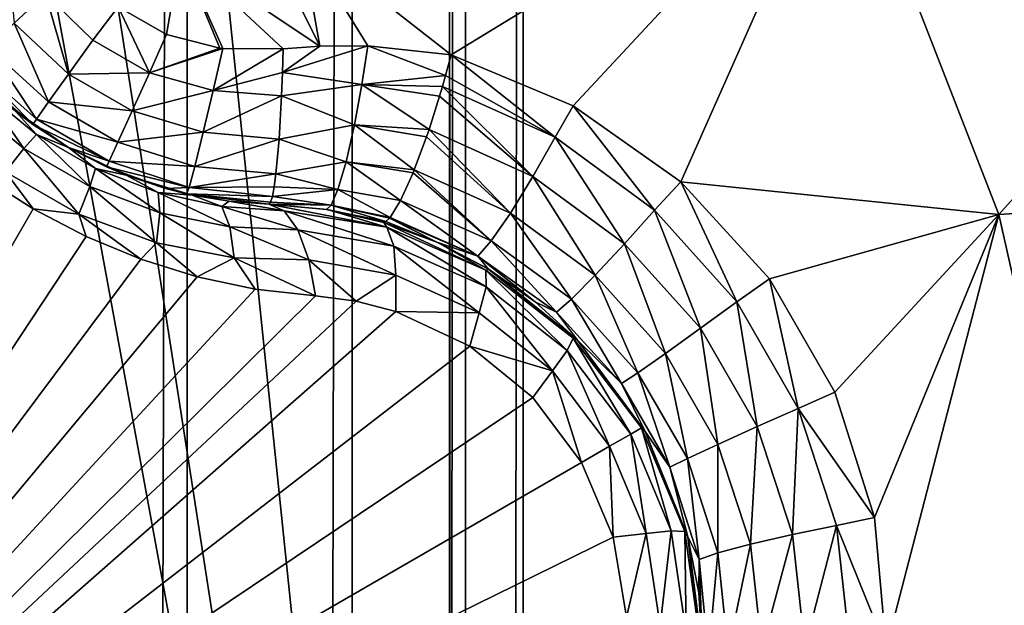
# Model space of a CAD drawing. Header units: metres. Extents: x -206 to 75, y -104 to 104.
# Tile 439 of 656: x -94.16 to -92.42, y 49.79 to 50.83. Entities that reach past the tile are written whole.
import ezdxf

# ---------------------------------------------------------------- set-up
doc = ezdxf.new("R2010")
doc.units = ezdxf.units.M
doc.layers.add('solid_01_1-CONSUMER_THERM_B_125288', color=7, linetype='CONTINUOUS')

msp = doc.modelspace()

# ---------------------------------------------------------------- linework, layer by layer
at = {"layer": 'solid_01_1-CONSUMER_THERM_B_125288'}
for points in [[(-93.358711, -67.339516), (-65.514557, 74.985474), (-65.493088, -75.014526)], [(-93.358711, -67.339516), (-93.257065, -66.795311), (-65.514557, 74.985474)], [(-93.276108, 66.204689), (-65.514557, 74.985474), (-93.257141, -66.241692)], [(-93.257065, -66.795311), (-93.257141, -66.241692), (-65.514557, 74.985474)], [(-93.377754, 65.660484), (-93.276108, 66.204689), (-93.358948, -65.697517)], [(-93.276108, 66.204689), (-93.257141, -66.241692), (-93.358948, -65.697517)], [(-93.577675, 65.144226), (-93.377754, 65.660484), (-93.559013, -65.181313)], [(-93.377754, 65.660484), (-93.358948, -65.697517), (-93.559013, -65.181313)], [(-93.869049, 64.673492), (-93.577675, 65.144226), (-93.850525, -64.710663)], [(-93.577675, 65.144226), (-93.559013, -65.181313), (-93.850525, -64.710663)], [(-94.241959, 64.26432), (-93.869049, 64.673492), (-94.223549, -64.301598)], [(-93.869049, 64.673492), (-93.850525, -64.710663), (-94.223549, -64.301598)], [(-76.404617, 63.580017, 75.400002), (-185.604614, 63.572178, 75.400002), (-92.716316, 42.429672, 75.400002)], [(-76.404617, 63.580017, 75.400002), (-92.716316, 42.429672, 75.400002), (-91.951859, 42.246143, 75.400002)], [(-185.604614, 63.572178, 75.400002), (-93.500069, 42.491352, 75.400002), (-92.716316, 42.429672, 75.400002)], [(-185.604614, 63.572178, 75.400002), (-168.500076, 42.491318, 75.400002), (-93.500069, 42.491352, 75.400002)], [(-93.404472, 61.578796, 69.400002), (-93.403435, 47.078796, 63.5), (-94.904472, 61.57869, 69.400002)], [(-94.904121, 56.728691, 67.426552), (-94.904472, 61.57869, 69.400002), (-93.403435, 47.078796, 63.5)], [(-93.403542, 48.578796, 72.400002), (-93.404472, 61.578796, 72.400002), (-76.404472, 61.580017, 72.400002)], [(-93.403435, 47.078796, 69.900002), (-93.403435, 47.078796, 63.5), (-93.404472, 61.578796, 69.400002)], [(-93.404472, 61.578796, 69.400002), (-93.404472, 61.578796, 72.400002), (-93.403542, 48.578796, 72.400002)], [(-93.403542, 48.578796, 69.900002), (-93.404472, 61.578796, 69.400002), (-93.403542, 48.578796, 72.400002)], [(-93.403435, 47.078796, 69.900002), (-93.404472, 61.578796, 69.400002), (-93.403542, 48.578796, 69.900002)], [(-92.091606, 48.50037, 72.400002), (-93.403542, 48.578796, 72.400002), (-76.404472, 61.580017, 72.400002)], [(-94.904121, 56.728691, 67.426552), (-93.403435, 47.078796, 63.5), (-94.904015, 55.228691, 66.816208)], [(-94.904015, 55.228691, 66.816208), (-93.403435, 47.078796, 63.5), (-94.903435, 47.07869, 63.5)], [(-92.708313, 51.186443, 18.100071), (-92.434036, 50.481518, 18.186367), (-91.708244, 51.288666, 17.674295)], [(-92.434036, 50.481518, 18.186367), (-91.45195, 50.544743, 17.754929), (-91.708244, 51.288666, 17.674295)], [(-93.666809, 50.971794, 18.393749), (-93.400887, 50.763592, 18.393747), (-92.708313, 51.186443, 18.100071)], [(-93.400887, 50.763592, 18.393747), (-93.185265, 50.673489, 18.365673), (-92.708313, 51.186443, 18.100071)], [(-93.185265, 50.673489, 18.365673), (-92.995178, 50.539524, 18.346268), (-92.708313, 51.186443, 18.100071)], [(-92.995178, 50.539524, 18.346268), (-92.434036, 50.481518, 18.186367), (-92.708313, 51.186443, 18.100071)], [(-93.632538, 50.779026, 18.426382), (-93.757813, 51.030304, 18.393747), (-93.878647, 50.942913, 18.426445)], [(-93.632538, 50.779026, 18.426382), (-93.666809, 50.971794, 18.393749), (-93.757813, 51.030304, 18.393747)], [(-94.117088, 50.871387, 18.430731), (-94.185768, 50.971333, 18.42696), (-94.172134, 50.819347, 18.397263)], [(-93.547974, 50.779392, 18.416172), (-93.400887, 50.763592, 18.393747), (-93.666809, 50.971794, 18.393749)], [(-93.547974, 50.779392, 18.416172), (-93.666809, 50.971794, 18.393749), (-93.632538, 50.779026, 18.426382)], [(-93.988663, 50.8484, 18.439514), (-93.903305, 50.799503, 18.439503), (-93.878647, 50.942913, 18.426445)], [(-93.903305, 50.799503, 18.439503), (-93.809036, 50.775051, 18.438219), (-93.878647, 50.942913, 18.426445)], [(-93.697708, 50.774136, 18.432564), (-93.632538, 50.779026, 18.426382), (-93.878647, 50.942913, 18.426445)], [(-93.804131, 50.774441, 18.438089), (-93.697708, 50.774136, 18.432564), (-93.878647, 50.942913, 18.426445)], [(-93.809036, 50.775051, 18.438219), (-93.804131, 50.774441, 18.438089), (-93.878647, 50.942913, 18.426445)], [(-94.117088, 50.871387, 18.430731), (-94.172134, 50.819347, 18.397263), (-94.076553, 50.729549, 18.395981)], [(-94.117088, 50.871387, 18.430731), (-94.033607, 50.789455, 18.430346), (-93.988663, 50.8484, 18.439514)], [(-94.117088, 50.871387, 18.430731), (-94.076553, 50.729549, 18.395981), (-94.033607, 50.789455, 18.430346)], [(-94.033607, 50.789455, 18.430346), (-93.933746, 50.731857, 18.430346), (-93.988663, 50.8484, 18.439514)], [(-93.933746, 50.731857, 18.430346), (-93.903305, 50.799503, 18.439503), (-93.988663, 50.8484, 18.439514)], [(-94.172134, 50.819347, 18.397263), (-94.216988, 50.77602, 18.338661), (-94.11171, 50.680336, 18.337481)], [(-94.172134, 50.819347, 18.397263), (-94.11171, 50.680336, 18.337481), (-94.076553, 50.729549, 18.395981)], [(-93.933746, 50.731857, 18.430346), (-93.809036, 50.775051, 18.438219), (-93.903305, 50.799503, 18.439503)], [(-94.033607, 50.789455, 18.430346), (-94.076553, 50.729549, 18.395981), (-93.933746, 50.731857, 18.430346)], [(-94.216988, 50.77602, 18.338661), (-94.24398, 50.748806, 18.264479), (-94.133179, 50.650059, 18.26395)], [(-94.216988, 50.77602, 18.338661), (-94.133179, 50.650059, 18.26395), (-94.11171, 50.680336, 18.337481)], [(-93.933746, 50.731857, 18.430346), (-93.804131, 50.774441, 18.438089), (-93.809036, 50.775051, 18.438219)], [(-93.933746, 50.731857, 18.430346), (-93.820976, 50.700623, 18.430729), (-93.804131, 50.774441, 18.438089)], [(-93.820976, 50.700623, 18.430729), (-93.697708, 50.774136, 18.432564), (-93.804131, 50.774441, 18.438089)], [(-93.820976, 50.700623, 18.430729), (-93.698822, 50.73243, 18.433228), (-93.697708, 50.774136, 18.432564)], [(-93.698822, 50.73243, 18.433228), (-93.547974, 50.779392, 18.416172), (-93.632538, 50.779026, 18.426382)], [(-93.558342, 50.711365, 18.4196), (-93.547974, 50.779392, 18.416172), (-93.698822, 50.73243, 18.433228)], [(-93.698822, 50.73243, 18.433228), (-93.632538, 50.779026, 18.426382), (-93.697708, 50.774136, 18.432564)], [(-93.558342, 50.711365, 18.4196), (-93.410553, 50.727177, 18.401197), (-93.547974, 50.779392, 18.416172)], [(-93.410553, 50.727177, 18.401197), (-93.400887, 50.763592, 18.393747), (-93.547974, 50.779392, 18.416172)], [(-93.217262, 50.618019, 18.376822), (-93.400887, 50.763592, 18.393747), (-93.410553, 50.727177, 18.401197)], [(-93.217262, 50.618019, 18.376822), (-93.185265, 50.673489, 18.365673), (-93.400887, 50.763592, 18.393747)], [(-94.24398, 50.748806, 18.264479), (-94.139565, 50.640717, 18.18961), (-94.133179, 50.650059, 18.26395)], [(-94.24398, 50.748806, 18.264479), (-94.224922, 50.712299, 18.188997), (-94.139565, 50.640717, 18.18961)], [(-94.076553, 50.729549, 18.395981), (-94.11171, 50.680336, 18.337481), (-93.964104, 50.664688, 18.395983)], [(-94.076553, 50.729549, 18.395981), (-93.964104, 50.664688, 18.395983), (-93.933746, 50.731857, 18.430346)], [(-93.933746, 50.731857, 18.430346), (-93.964104, 50.664688, 18.395983), (-93.820976, 50.700623, 18.430729)], [(-93.820976, 50.700623, 18.430729), (-93.700401, 50.6912, 18.42696), (-93.698822, 50.73243, 18.433228)], [(-93.558342, 50.711365, 18.4196), (-93.698822, 50.73243, 18.433228), (-93.700401, 50.6912, 18.42696)], [(-94.170067, 50.663857, 16.674835), (-94.139565, 50.640717, 18.18961), (-94.224922, 50.712299, 18.188997)], [(-93.558342, 50.711365, 18.4196), (-93.700401, 50.6912, 18.42696), (-93.571632, 50.639908, 18.402061)], [(-93.558342, 50.711365, 18.4196), (-93.571632, 50.639908, 18.402061), (-93.439781, 50.631855, 18.393162)], [(-93.558342, 50.711365, 18.4196), (-93.416115, 50.707535, 18.402803), (-93.410553, 50.727177, 18.401197)], [(-93.558342, 50.711365, 18.4196), (-93.421196, 50.690266, 18.402845), (-93.416115, 50.707535, 18.402803)], [(-93.558342, 50.711365, 18.4196), (-93.439781, 50.631855, 18.393162), (-93.421196, 50.690266, 18.402845)], [(-93.217262, 50.618019, 18.376822), (-93.410553, 50.727177, 18.401197), (-93.416115, 50.707535, 18.402803)], [(-94.257088, 50.681992, 16.547344), (-94.15522, 50.598206, 16.525867), (-94.224976, 50.697418, 16.615082)], [(-94.224976, 50.697418, 16.615082), (-94.132805, 50.622932, 16.594746), (-94.170067, 50.663857, 16.674835)], [(-94.15522, 50.598206, 16.525867), (-94.132805, 50.622932, 16.594746), (-94.224976, 50.697418, 16.615082)], [(-93.964104, 50.664688, 18.395983), (-93.838463, 50.626904, 18.397263), (-93.820976, 50.700623, 18.430729)], [(-93.820976, 50.700623, 18.430729), (-93.838463, 50.626904, 18.397263), (-93.700401, 50.6912, 18.42696)], [(-93.256386, 50.548946, 18.367188), (-93.416115, 50.707535, 18.402803), (-93.421196, 50.690266, 18.402845)], [(-93.256386, 50.548946, 18.367188), (-93.217262, 50.618019, 18.376822), (-93.416115, 50.707535, 18.402803)], [(-94.257088, 50.681992, 16.547344), (-94.187759, 50.556973, 16.47019), (-94.15522, 50.598206, 16.525867)], [(-94.11171, 50.680336, 18.337481), (-94.133179, 50.650059, 18.26395), (-93.989105, 50.609612, 18.337481)], [(-94.11171, 50.680336, 18.337481), (-93.989105, 50.609612, 18.337481), (-93.964104, 50.664688, 18.395983)], [(-93.838463, 50.626904, 18.397263), (-93.704765, 50.614815, 18.394554), (-93.700401, 50.6912, 18.42696)], [(-93.571632, 50.639908, 18.402061), (-93.700401, 50.6912, 18.42696), (-93.704765, 50.614815, 18.394554)], [(-93.256386, 50.548946, 18.367188), (-93.421196, 50.690266, 18.402845), (-93.439781, 50.631855, 18.393162)], [(-94.076515, 50.599995, 16.664267), (-94.139565, 50.640717, 18.18961), (-94.170067, 50.663857, 16.674835)], [(-94.132805, 50.622932, 16.594746), (-94.076515, 50.599995, 16.664267), (-94.170067, 50.663857, 16.674835)], [(-93.964104, 50.664688, 18.395983), (-93.989105, 50.609612, 18.337481), (-93.838463, 50.626904, 18.397263)], [(-93.217262, 50.618019, 18.376822), (-93.041748, 50.489468, 18.358753), (-93.185265, 50.673489, 18.365673)], [(-93.041748, 50.489468, 18.358753), (-92.995178, 50.539524, 18.346268), (-93.185265, 50.673489, 18.365673)], [(-94.133179, 50.650059, 18.26395), (-94.139565, 50.640717, 18.18961), (-94.00457, 50.575867, 18.263947)], [(-94.139565, 50.640717, 18.18961), (-94.07653, 50.600002, 18.189682), (-94.00457, 50.575867, 18.263947)], [(-94.076515, 50.599995, 16.664267), (-94.07653, 50.600002, 18.189682), (-94.139565, 50.640717, 18.18961)], [(-94.133179, 50.650059, 18.26395), (-94.00457, 50.575867, 18.263947), (-93.989105, 50.609612, 18.337481)], [(-93.989105, 50.609612, 18.337481), (-93.853516, 50.566376, 18.338659), (-93.838463, 50.626904, 18.397263)], [(-93.838463, 50.626904, 18.397263), (-93.853516, 50.566376, 18.338659), (-93.704765, 50.614815, 18.394554)], [(-93.571632, 50.639908, 18.402061), (-93.704765, 50.614815, 18.394554), (-93.586441, 50.574898, 18.36202)], [(-93.571632, 50.639908, 18.402061), (-93.586441, 50.574898, 18.36202), (-93.466011, 50.560432, 18.356619)], [(-93.571632, 50.639908, 18.402061), (-93.44429, 50.61869, 18.388723), (-93.439781, 50.631855, 18.393162)], [(-93.571632, 50.639908, 18.402061), (-93.466011, 50.560432, 18.356619), (-93.44429, 50.61869, 18.388723)], [(-93.296341, 50.484131, 18.330465), (-93.439781, 50.631855, 18.393162), (-93.44429, 50.61869, 18.388723)], [(-93.256386, 50.548946, 18.367188), (-93.439781, 50.631855, 18.393162), (-93.296341, 50.484131, 18.330465)], [(-94.15522, 50.598206, 16.525867), (-94.039032, 50.531124, 16.525846), (-94.132805, 50.622932, 16.594746)], [(-94.132805, 50.622932, 16.594746), (-94.028809, 50.562893, 16.59473), (-94.076515, 50.599995, 16.664267)], [(-94.039032, 50.531124, 16.525846), (-94.028809, 50.562893, 16.59473), (-94.132805, 50.622932, 16.594746)], [(-93.989105, 50.609612, 18.337481), (-94.00457, 50.575867, 18.263947), (-93.853516, 50.566376, 18.338659)], [(-93.853516, 50.566376, 18.338659), (-93.71032, 50.553314, 18.338903), (-93.704765, 50.614815, 18.394554)], [(-93.586441, 50.574898, 18.36202), (-93.704765, 50.614815, 18.394554), (-93.71032, 50.553314, 18.338903)], [(-93.296341, 50.484131, 18.330465), (-93.44429, 50.61869, 18.388723), (-93.466011, 50.560432, 18.356619)], [(-93.094559, 50.430202, 18.349087), (-93.217262, 50.618019, 18.376822), (-93.256386, 50.548946, 18.367188)], [(-93.094559, 50.430202, 18.349087), (-93.041748, 50.489468, 18.358753), (-93.217262, 50.618019, 18.376822)], [(-94.15522, 50.598206, 16.525867), (-94.187759, 50.556973, 16.47019), (-94.058495, 50.482334, 16.470167)], [(-94.15522, 50.598206, 16.525867), (-94.058495, 50.482334, 16.470167), (-94.039032, 50.531124, 16.525846)], [(-94.07653, 50.600002, 18.189682), (-94.009453, 50.565662, 18.189606), (-94.00457, 50.575867, 18.263947)], [(-94.076515, 50.599995, 16.664267), (-94.009453, 50.565662, 18.189606), (-94.07653, 50.600002, 18.189682)], [(-93.974464, 50.550968, 16.674839), (-94.009453, 50.565662, 18.189606), (-94.076515, 50.599995, 16.664267)], [(-94.028809, 50.562893, 16.59473), (-93.974464, 50.550968, 16.674839), (-94.076515, 50.599995, 16.664267)], [(-94.00457, 50.575867, 18.263947), (-94.009453, 50.565662, 18.189606), (-93.863564, 50.529381, 18.264473)], [(-94.00457, 50.575867, 18.263947), (-93.863564, 50.529381, 18.264473), (-93.853516, 50.566376, 18.338659)], [(-93.586441, 50.574898, 18.36202), (-93.71032, 50.553314, 18.338903), (-93.600716, 50.525936, 18.304127)], [(-93.586441, 50.574898, 18.36202), (-93.600716, 50.525936, 18.304127), (-93.490211, 50.506504, 18.298189)], [(-93.586441, 50.574898, 18.36202), (-93.468033, 50.555454, 18.352715), (-93.466011, 50.560432, 18.356619)], [(-93.586441, 50.574898, 18.36202), (-93.490211, 50.506504, 18.298189), (-93.468033, 50.555454, 18.352715)], [(-94.187759, 50.556973, 16.47019), (-94.228004, 50.548389, 16.452234), (-94.139015, 50.491753, 16.447765)], [(-94.058495, 50.482334, 16.470167), (-94.187759, 50.556973, 16.47019), (-94.139015, 50.491753, 16.447765)], [(-94.039032, 50.531124, 16.525846), (-93.915466, 50.484768, 16.547297), (-94.028809, 50.562893, 16.59473)], [(-94.028809, 50.562893, 16.59473), (-93.918159, 50.520287, 16.615051), (-93.974464, 50.550968, 16.674839)], [(-93.915466, 50.484768, 16.547297), (-93.918159, 50.520287, 16.615051), (-94.028809, 50.562893, 16.59473)], [(-94.009453, 50.565662, 18.189606), (-93.904999, 50.527683, 18.188997), (-93.863564, 50.529381, 18.264473)], [(-93.974464, 50.550968, 16.674839), (-93.904999, 50.527683, 18.188997), (-94.009453, 50.565662, 18.189606)], [(-93.853516, 50.566376, 18.338659), (-93.863564, 50.529381, 18.264473), (-93.71032, 50.553314, 18.338903)], [(-93.330353, 50.435055, 18.270638), (-93.468033, 50.555454, 18.352715), (-93.490211, 50.506504, 18.298189)], [(-93.330353, 50.435055, 18.270638), (-93.466011, 50.560432, 18.356619), (-93.468033, 50.555454, 18.352715)], [(-93.296341, 50.484131, 18.330465), (-93.466011, 50.560432, 18.356619), (-93.330353, 50.435055, 18.270638)], [(-94.139015, 50.491753, 16.447765), (-94.228004, 50.548389, 16.452234), (-95.010834, 48.981251, 15.440842)], [(-93.858109, 50.51609, 16.708683), (-93.904999, 50.527683, 18.188997), (-93.974464, 50.550968, 16.674839)], [(-93.918159, 50.520287, 16.615051), (-93.858109, 50.51609, 16.708683), (-93.974464, 50.550968, 16.674839)], [(-93.863564, 50.529381, 18.264473), (-93.713356, 50.530376, 18.304218), (-93.71032, 50.553314, 18.338903)], [(-93.600716, 50.525936, 18.304127), (-93.71032, 50.553314, 18.338903), (-93.713356, 50.530376, 18.304218)], [(-93.256386, 50.548946, 18.367188), (-93.296341, 50.484131, 18.330465), (-93.146484, 50.374588, 18.312248)], [(-93.094559, 50.430202, 18.349087), (-93.256386, 50.548946, 18.367188), (-93.146484, 50.374588, 18.312248)], [(-93.041748, 50.489468, 18.358753), (-92.89666, 50.327694, 18.349483), (-92.995178, 50.539524, 18.346268)], [(-92.995178, 50.539524, 18.346268), (-92.838974, 50.368355, 18.336374), (-92.434036, 50.481518, 18.186367)], [(-92.89666, 50.327694, 18.349483), (-92.838974, 50.368355, 18.336374), (-92.995178, 50.539524, 18.346268)], [(-92.434036, 50.481518, 18.186367), (-92.266754, 49.740677, 18.238983), (-91.45195, 50.544743, 17.754929)], [(-94.039032, 50.531124, 16.525846), (-94.058495, 50.482334, 16.470167), (-93.921051, 50.431576, 16.492531)], [(-94.039032, 50.531124, 16.525846), (-93.921051, 50.431576, 16.492531), (-93.915466, 50.484768, 16.547297)], [(-93.918159, 50.520287, 16.615051), (-93.80603, 50.49585, 16.65275), (-93.858109, 50.51609, 16.708683)], [(-93.79142, 50.4599, 16.586763), (-93.80603, 50.49585, 16.65275), (-93.918159, 50.520287, 16.615051)], [(-93.915466, 50.484768, 16.547297), (-93.79142, 50.4599, 16.586763), (-93.918159, 50.520287, 16.615051)], [(-93.904999, 50.527683, 18.188997), (-93.867836, 50.518234, 18.188536), (-93.863564, 50.529381, 18.264473)], [(-93.858109, 50.51609, 16.708683), (-93.867836, 50.518234, 18.188536), (-93.904999, 50.527683, 18.188997)], [(-93.863564, 50.529381, 18.264473), (-93.867836, 50.518234, 18.188536), (-93.716454, 50.51355, 18.266209)], [(-93.863564, 50.529381, 18.264473), (-93.716454, 50.51355, 18.266209), (-93.713356, 50.530376, 18.304218)], [(-93.600716, 50.525936, 18.304127), (-93.713356, 50.530376, 18.304218), (-93.716454, 50.51355, 18.266209)], [(-93.600716, 50.525936, 18.304127), (-93.716454, 50.51355, 18.266209), (-93.612617, 50.498093, 18.237627)], [(-93.600716, 50.525936, 18.304127), (-93.612617, 50.498093, 18.237627), (-93.508713, 50.476448, 18.230299)], [(-93.600716, 50.525936, 18.304127), (-93.508713, 50.476448, 18.230299), (-93.490211, 50.506504, 18.298189)], [(-93.867836, 50.518234, 18.188536), (-93.719528, 50.503277, 18.225876), (-93.716454, 50.51355, 18.266209)], [(-93.867836, 50.518234, 18.188536), (-93.722488, 50.499878, 18.184393), (-93.719528, 50.503277, 18.225876)], [(-93.722488, 50.499878, 16.770613), (-93.722488, 50.499878, 18.184393), (-93.867836, 50.518234, 18.188536)], [(-93.79287, 50.505157, 16.735825), (-93.722488, 50.499878, 16.770613), (-93.867836, 50.518234, 18.188536)], [(-93.79287, 50.505157, 16.735825), (-93.867836, 50.518234, 18.188536), (-93.858109, 50.51609, 16.708683)], [(-93.80603, 50.49585, 16.65275), (-93.79287, 50.505157, 16.735825), (-93.858109, 50.51609, 16.708683)], [(-93.80603, 50.49585, 16.65275), (-93.695419, 50.487934, 16.701927), (-93.79287, 50.505157, 16.735825)], [(-93.79287, 50.505157, 16.735825), (-93.695419, 50.487934, 16.701927), (-93.722488, 50.499878, 16.770613)], [(-93.612617, 50.498093, 18.237627), (-93.719528, 50.503277, 18.225876), (-93.722488, 50.499878, 18.184393)], [(-93.612617, 50.498093, 18.237627), (-93.716454, 50.51355, 18.266209), (-93.719528, 50.503277, 18.225876)], [(-93.353523, 50.408218, 18.198984), (-93.490211, 50.506504, 18.298189), (-93.508713, 50.476448, 18.230299)], [(-93.330353, 50.435055, 18.270638), (-93.490211, 50.506504, 18.298189), (-93.353523, 50.408218, 18.198984)], [(-94.045433, 50.44302, 16.45224), (-94.139015, 50.491753, 16.447765), (-95.010834, 48.981251, 15.440842)], [(-94.058495, 50.482334, 16.470167), (-94.139015, 50.491753, 16.447765), (-94.045433, 50.44302, 16.45224)], [(-93.915466, 50.484768, 16.547297), (-93.921051, 50.431576, 16.492531), (-93.783836, 50.40551, 16.533424)], [(-93.915466, 50.484768, 16.547297), (-93.783836, 50.40551, 16.533424), (-93.79142, 50.4599, 16.586763)], [(-93.80603, 50.49585, 16.65275), (-93.671425, 50.454758, 16.639467), (-93.695419, 50.487934, 16.701927)], [(-93.79142, 50.4599, 16.586763), (-93.671425, 50.454758, 16.639467), (-93.80603, 50.49585, 16.65275)], [(-93.621223, 50.49049, 18.172096), (-93.612617, 50.498093, 18.237627), (-93.722488, 50.499878, 18.184393)], [(-93.619751, 50.490257, 16.797169), (-93.621223, 50.49049, 18.172096), (-93.722488, 50.499878, 18.184393)], [(-93.619751, 50.490257, 16.797169), (-93.722488, 50.499878, 18.184393), (-93.722488, 50.499878, 16.770613)], [(-93.514343, 50.45924, 16.76437), (-93.619751, 50.490257, 16.797169), (-93.722488, 50.499878, 16.770613)], [(-93.695419, 50.487934, 16.701927), (-93.514343, 50.45924, 16.76437), (-93.722488, 50.499878, 16.770613)], [(-93.501839, 50.426029, 16.696571), (-93.514343, 50.45924, 16.76437), (-93.695419, 50.487934, 16.701927)], [(-93.671425, 50.454758, 16.639467), (-93.501839, 50.426029, 16.696571), (-93.695419, 50.487934, 16.701927)], [(-93.612617, 50.498093, 18.237627), (-93.621223, 50.49049, 18.172096), (-93.516045, 50.469448, 18.193224)], [(-93.621223, 50.49049, 18.172096), (-93.521843, 50.468086, 18.155281), (-93.516045, 50.469448, 18.193224)], [(-93.619751, 50.490257, 16.797169), (-93.521843, 50.468086, 18.155281), (-93.621223, 50.49049, 18.172096)], [(-93.519852, 50.467495, 16.82033), (-93.521843, 50.468086, 18.155281), (-93.619751, 50.490257, 16.797169)], [(-93.514343, 50.45924, 16.76437), (-93.519852, 50.467495, 16.82033), (-93.619751, 50.490257, 16.797169)], [(-93.612617, 50.498093, 18.237627), (-93.509705, 50.475277, 18.225767), (-93.508713, 50.476448, 18.230299)], [(-93.612617, 50.498093, 18.237627), (-93.516045, 50.469448, 18.193224), (-93.509705, 50.475277, 18.225767)], [(-93.296341, 50.484131, 18.330465), (-93.330353, 50.435055, 18.270638), (-93.18853, 50.33247, 18.252228)], [(-93.146484, 50.374588, 18.312248), (-93.296341, 50.484131, 18.330465), (-93.18853, 50.33247, 18.252228)], [(-92.960793, 50.280918, 18.3398), (-93.041748, 50.489468, 18.358753), (-93.094559, 50.430202, 18.349087)], [(-92.960793, 50.280918, 18.3398), (-92.89666, 50.327694, 18.349483), (-93.041748, 50.489468, 18.358753)], [(-94.058495, 50.482334, 16.470167), (-94.045433, 50.44302, 16.45224), (-93.948654, 50.402931, 16.465441)], [(-93.921051, 50.431576, 16.492531), (-94.058495, 50.482334, 16.470167), (-93.948654, 50.402931, 16.465441)], [(-93.425865, 50.432896, 18.138186), (-93.516045, 50.469448, 18.193224), (-93.521843, 50.468086, 18.155281)], [(-93.519852, 50.467495, 16.82033), (-93.425865, 50.432896, 18.138186), (-93.521843, 50.468086, 18.155281)], [(-93.424362, 50.432228, 16.839996), (-93.425865, 50.432896, 18.138186), (-93.519852, 50.467495, 16.82033)], [(-93.339539, 50.383511, 16.810583), (-93.424362, 50.432228, 16.839996), (-93.519852, 50.467495, 16.82033)], [(-93.514343, 50.45924, 16.76437), (-93.339539, 50.383511, 16.810583), (-93.519852, 50.467495, 16.82033)], [(-93.425865, 50.432896, 18.138186), (-93.509705, 50.475277, 18.225767), (-93.516045, 50.469448, 18.193224)], [(-93.353523, 50.408218, 18.198984), (-93.508713, 50.476448, 18.230299), (-93.509705, 50.475277, 18.225767)], [(-93.353523, 50.408218, 18.198984), (-93.509705, 50.475277, 18.225767), (-93.425865, 50.432896, 18.138186)], [(-92.838974, 50.368355, 18.336374), (-92.723404, 50.167934, 18.336405), (-92.434036, 50.481518, 18.186367)], [(-92.723404, 50.167934, 18.336405), (-92.653542, 49.947182, 18.346346), (-92.434036, 50.481518, 18.186367)], [(-92.653542, 49.947182, 18.346346), (-92.632759, 49.715462, 18.365808), (-92.434036, 50.481518, 18.186367)], [(-92.632759, 49.715462, 18.365808), (-92.266754, 49.740677, 18.238983), (-92.434036, 50.481518, 18.186367)], [(-93.79142, 50.4599, 16.586763), (-93.783836, 50.40551, 16.533424), (-93.652222, 50.40184, 16.587652)], [(-93.79142, 50.4599, 16.586763), (-93.652222, 50.40184, 16.587652), (-93.671425, 50.454758, 16.639467)], [(-93.671425, 50.454758, 16.639467), (-93.498268, 50.374409, 16.640182), (-93.501839, 50.426029, 16.696571)], [(-93.652222, 50.40184, 16.587652), (-93.498268, 50.374409, 16.640182), (-93.671425, 50.454758, 16.639467)], [(-93.33918, 50.354259, 16.739866), (-93.339539, 50.383511, 16.810583), (-93.514343, 50.45924, 16.76437)], [(-93.501839, 50.426029, 16.696571), (-93.33918, 50.354259, 16.739866), (-93.514343, 50.45924, 16.76437)], [(-93.948654, 50.402931, 16.465441), (-94.045433, 50.44302, 16.45224), (-95.010834, 48.981251, 15.440842)], [(-93.353523, 50.408218, 18.198984), (-93.425865, 50.432896, 18.138186), (-93.335693, 50.385834, 18.12392)], [(-93.424362, 50.432228, 16.839996), (-93.335693, 50.385834, 18.12392), (-93.425865, 50.432896, 18.138186)], [(-93.334709, 50.385235, 16.856094), (-93.335693, 50.385834, 18.12392), (-93.424362, 50.432228, 16.839996)], [(-93.339539, 50.383511, 16.810583), (-93.334709, 50.385235, 16.856094), (-93.424362, 50.432228, 16.839996)], [(-93.330353, 50.435055, 18.270638), (-93.353523, 50.408218, 18.198984), (-93.214859, 50.309433, 18.180346)], [(-93.18853, 50.33247, 18.252228), (-93.330353, 50.435055, 18.270638), (-93.214859, 50.309433, 18.180346)], [(-93.921051, 50.431576, 16.492531), (-93.948654, 50.402931, 16.465441), (-93.849236, 50.371788, 16.486931)], [(-93.783836, 50.40551, 16.533424), (-93.921051, 50.431576, 16.492531), (-93.849236, 50.371788, 16.486931)], [(-93.501839, 50.426029, 16.696571), (-93.498268, 50.374409, 16.640182), (-93.351288, 50.308311, 16.679867)], [(-93.501839, 50.426029, 16.696571), (-93.351288, 50.308311, 16.679867), (-93.33918, 50.354259, 16.739866)], [(-93.094559, 50.430202, 18.349087), (-93.146484, 50.374588, 18.312248), (-93.022591, 50.236588, 18.302893)], [(-92.960793, 50.280918, 18.3398), (-93.094559, 50.430202, 18.349087), (-93.022591, 50.236588, 18.302893)], [(-93.849236, 50.371788, 16.486931), (-93.948654, 50.402931, 16.465441), (-95.010834, 48.981251, 15.440842)], [(-93.783836, 50.40551, 16.533424), (-93.849236, 50.371788, 16.486931), (-93.746849, 50.349899, 16.516459)], [(-93.783836, 50.40551, 16.533424), (-93.746849, 50.349899, 16.516459), (-93.64061, 50.337921, 16.554106)], [(-93.783836, 50.40551, 16.533424), (-93.64061, 50.337921, 16.554106), (-93.652222, 50.40184, 16.587652)], [(-93.652222, 50.40184, 16.587652), (-93.64061, 50.337921, 16.554106), (-93.56852, 50.328823, 16.580467)], [(-93.498268, 50.374409, 16.640182), (-93.652222, 50.40184, 16.587652), (-93.56852, 50.328823, 16.580467)], [(-93.353523, 50.408218, 18.198984), (-93.335693, 50.385834, 18.12392), (-93.252693, 50.327824, 18.112694)], [(-93.214859, 50.309433, 18.180346), (-93.353523, 50.408218, 18.198984), (-93.252693, 50.327824, 18.112694)], [(-93.339539, 50.383511, 16.810583), (-93.185158, 50.26318, 16.839632), (-93.334709, 50.385235, 16.856094)], [(-93.195778, 50.24147, 16.767014), (-93.185158, 50.26318, 16.839632), (-93.339539, 50.383511, 16.810583)], [(-93.33918, 50.354259, 16.739866), (-93.195778, 50.24147, 16.767014), (-93.339539, 50.383511, 16.810583)], [(-93.334709, 50.385235, 16.856094), (-93.252693, 50.327824, 18.112694), (-93.335693, 50.385834, 18.12392)], [(-93.177864, 50.259689, 16.877464), (-93.252693, 50.327824, 18.112694), (-93.334709, 50.385235, 16.856094)], [(-93.185158, 50.26318, 16.839632), (-93.177864, 50.259689, 16.877464), (-93.334709, 50.385235, 16.856094)], [(-93.746849, 50.349899, 16.516459), (-93.849236, 50.371788, 16.486931), (-95.010834, 48.981251, 15.440842)], [(-93.498268, 50.374409, 16.640182), (-93.56852, 50.328823, 16.580467), (-93.498291, 50.310699, 16.603487)], [(-93.351288, 50.308311, 16.679867), (-93.498268, 50.374409, 16.640182), (-93.498291, 50.310699, 16.603487)], [(-93.146484, 50.374588, 18.312248), (-93.18853, 50.33247, 18.252228), (-93.071259, 50.202515, 18.242765)], [(-93.022591, 50.236588, 18.302893), (-93.146484, 50.374588, 18.312248), (-93.071259, 50.202515, 18.242765)], [(-92.89666, 50.327694, 18.349483), (-92.788033, 50.139595, 18.349483), (-92.838974, 50.368355, 18.336374)], [(-92.788033, 50.139595, 18.349483), (-92.723404, 50.167934, 18.336405), (-92.838974, 50.368355, 18.336374)], [(-93.64061, 50.337921, 16.554106), (-93.746849, 50.349899, 16.516459), (-95.010834, 48.981251, 15.440842)], [(-93.33918, 50.354259, 16.739866), (-93.351288, 50.308311, 16.679867), (-93.222107, 50.205723, 16.704666)], [(-93.33918, 50.354259, 16.739866), (-93.222107, 50.205723, 16.704666), (-93.195778, 50.24147, 16.767014)], [(-93.56852, 50.328823, 16.580467), (-93.64061, 50.337921, 16.554106), (-95.010834, 48.981251, 15.440842)], [(-93.498291, 50.310699, 16.603487), (-93.56852, 50.328823, 16.580467), (-95.010834, 48.981251, 15.440842)], [(-93.214859, 50.309433, 18.180346), (-93.252693, 50.327824, 18.112694), (-93.178078, 50.259914, 18.104654)], [(-93.177864, 50.259689, 16.877464), (-93.178078, 50.259914, 18.104654), (-93.252693, 50.327824, 18.112694)], [(-93.18853, 50.33247, 18.252228), (-93.214859, 50.309433, 18.180346), (-93.100143, 50.183266, 18.170752)], [(-93.071259, 50.202515, 18.242765), (-93.18853, 50.33247, 18.252228), (-93.100143, 50.183266, 18.170752)], [(-92.860596, 50.107422, 18.3398), (-92.89666, 50.327694, 18.349483), (-92.960793, 50.280918, 18.3398)], [(-92.860596, 50.107422, 18.3398), (-92.788033, 50.139595, 18.349483), (-92.89666, 50.327694, 18.349483)], [(-93.367744, 50.24926, 16.639118), (-93.498291, 50.310699, 16.603487), (-95.010834, 48.981251, 15.440842)], [(-93.351288, 50.308311, 16.679867), (-93.498291, 50.310699, 16.603487), (-93.367744, 50.24926, 16.639118)], [(-93.222107, 50.205723, 16.704666), (-93.351288, 50.308311, 16.679867), (-93.367744, 50.24926, 16.639118)], [(-93.100143, 50.183266, 18.170752), (-93.214859, 50.309433, 18.180346), (-93.178078, 50.259914, 18.104654)], [(-92.960793, 50.280918, 18.3398), (-93.022591, 50.236588, 18.302893), (-92.929871, 50.07605, 18.302893)], [(-92.860596, 50.107422, 18.3398), (-92.960793, 50.280918, 18.3398), (-92.929871, 50.07605, 18.302893)], [(-93.195778, 50.24147, 16.767014), (-93.083672, 50.094273, 16.776276), (-93.185158, 50.26318, 16.839632)], [(-93.185158, 50.26318, 16.839632), (-93.064545, 50.10532, 16.849558), (-93.177864, 50.259689, 16.877464)], [(-93.083672, 50.094273, 16.776276), (-93.064545, 50.10532, 16.849558), (-93.185158, 50.26318, 16.839632)], [(-93.100143, 50.183266, 18.170752), (-93.178078, 50.259914, 18.104654), (-93.058151, 50.099003, 18.098516)], [(-93.177864, 50.259689, 16.877464), (-93.058151, 50.099003, 18.098516), (-93.178078, 50.259914, 18.104654)], [(-93.058128, 50.098969, 16.884199), (-93.058151, 50.099003, 18.098516), (-93.177864, 50.259689, 16.877464)], [(-93.064545, 50.10532, 16.849558), (-93.058128, 50.098969, 16.884199), (-93.177864, 50.259689, 16.877464)], [(-93.25663, 50.158474, 16.660555), (-93.367744, 50.24926, 16.639118), (-95.010834, 48.981251, 15.440842)], [(-93.222107, 50.205723, 16.704666), (-93.367744, 50.24926, 16.639118), (-93.25663, 50.158474, 16.660555)], [(-93.195778, 50.24147, 16.767014), (-93.222107, 50.205723, 16.704666), (-93.121101, 50.072655, 16.713108)], [(-93.195778, 50.24147, 16.767014), (-93.121101, 50.072655, 16.713108), (-93.083672, 50.094273, 16.776276)], [(-93.022591, 50.236588, 18.302893), (-93.071259, 50.202515, 18.242765), (-92.983704, 50.050926, 18.242765)], [(-92.929871, 50.07605, 18.302893), (-93.022591, 50.236588, 18.302893), (-92.983704, 50.050926, 18.242765)], [(-93.222107, 50.205723, 16.704666), (-93.25663, 50.158474, 16.660555), (-93.170715, 50.04406, 16.667709)], [(-93.121101, 50.072655, 16.713108), (-93.222107, 50.205723, 16.704666), (-93.170715, 50.04406, 16.667709)], [(-93.071259, 50.202515, 18.242765), (-93.100143, 50.183266, 18.170752), (-93.014816, 50.035526, 18.170752)], [(-92.983704, 50.050926, 18.242765), (-93.071259, 50.202515, 18.242765), (-93.014816, 50.035526, 18.170752)], [(-93.014816, 50.035526, 18.170752), (-93.100143, 50.183266, 18.170752), (-93.058151, 50.099003, 18.098516)], [(-93.170715, 50.04406, 16.667709), (-93.25663, 50.158474, 16.660555), (-95.010834, 48.981251, 15.440842)], [(-92.788033, 50.139595, 18.349483), (-92.653542, 49.947182, 18.346346), (-92.723404, 50.167934, 18.336405)], [(-92.798141, 49.916954, 18.349087), (-92.788033, 50.139595, 18.349483), (-92.860596, 50.107422, 18.3398)], [(-92.798141, 49.916954, 18.349087), (-92.720413, 49.933079, 18.358753), (-92.788033, 50.139595, 18.349483)], [(-92.788033, 50.139595, 18.349483), (-92.720413, 49.933079, 18.358753), (-92.653542, 49.947182, 18.346346)], [(-93.083672, 50.094273, 16.776276), (-93.012199, 49.923603, 16.767014), (-93.064545, 50.10532, 16.849558)], [(-93.064545, 50.10532, 16.849558), (-92.988083, 49.921955, 16.83964), (-93.058128, 50.098969, 16.884199)], [(-93.012199, 49.923603, 16.767014), (-92.988083, 49.921955, 16.83964), (-93.064545, 50.10532, 16.849558)], [(-92.860596, 50.107422, 18.3398), (-92.929871, 50.07605, 18.302893), (-92.872261, 49.899773, 18.312248)], [(-92.798141, 49.916954, 18.349087), (-92.860596, 50.107422, 18.3398), (-92.872261, 49.899773, 18.312248)], [(-93.083672, 50.094273, 16.776276), (-93.121101, 50.072655, 16.713108), (-93.05632, 49.918663, 16.70466)], [(-93.083672, 50.094273, 16.776276), (-93.05632, 49.918663, 16.70466), (-93.012199, 49.923603, 16.767014)], [(-93.014816, 50.035526, 18.170752), (-93.058151, 50.099003, 18.098516), (-92.982765, 49.91293, 18.105808)], [(-93.058128, 50.098969, 16.884199), (-92.982765, 49.91293, 18.105808), (-93.058151, 50.099003, 18.098516)], [(-92.982735, 49.912827, 16.876156), (-92.982765, 49.91293, 18.105808), (-93.058128, 50.098969, 16.884199)], [(-92.988083, 49.921955, 16.83964), (-92.982735, 49.912827, 16.876156), (-93.058128, 50.098969, 16.884199)], [(-93.121101, 50.072655, 16.713108), (-93.170715, 50.04406, 16.667709), (-93.114525, 49.912472, 16.660566)], [(-93.05632, 49.918663, 16.70466), (-93.121101, 50.072655, 16.713108), (-93.114525, 49.912472, 16.660566)], [(-92.929871, 50.07605, 18.302893), (-92.983704, 50.050926, 18.242765), (-92.929756, 49.884399, 18.252228)], [(-92.872261, 49.899773, 18.312248), (-92.929871, 50.07605, 18.302893), (-92.929756, 49.884399, 18.252228)], [(-92.983704, 50.050926, 18.242765), (-93.014816, 50.035526, 18.170752), (-92.96286, 49.873112, 18.180346)], [(-92.929756, 49.884399, 18.252228), (-92.983704, 50.050926, 18.242765), (-92.96286, 49.873112, 18.180346)], [(-93.114525, 49.912472, 16.660566), (-93.170715, 50.04406, 16.667709), (-95.010834, 48.981251, 15.440842)], [(-92.96286, 49.873112, 18.180346), (-93.014816, 50.035526, 18.170752), (-92.982765, 49.91293, 18.105808)], [(-92.720413, 49.933079, 18.358753), (-92.632759, 49.715462, 18.365808), (-92.653542, 49.947182, 18.346346)], [(-92.776154, 49.717445, 18.367188), (-92.720413, 49.933079, 18.358753), (-92.798141, 49.916954, 18.349087)], [(-92.776154, 49.717445, 18.367188), (-92.696777, 49.716812, 18.376822), (-92.720413, 49.933079, 18.358753)], [(-92.720413, 49.933079, 18.358753), (-92.696777, 49.716812, 18.376822), (-92.632759, 49.715462, 18.365808)], [(-93.091393, 49.770851, 16.639137), (-93.114525, 49.912472, 16.660566), (-95.010834, 48.981251, 15.440842)], [(-93.05632, 49.918663, 16.70466), (-93.114525, 49.912472, 16.660566), (-93.091393, 49.770851, 16.639137)], [(-93.032028, 49.755505, 16.679855), (-93.05632, 49.918663, 16.70466), (-93.091393, 49.770851, 16.639137)], [(-93.012199, 49.923603, 16.767014), (-93.05632, 49.918663, 16.70466), (-93.032028, 49.755505, 16.679855)], [(-93.012199, 49.923603, 16.767014), (-93.032028, 49.755505, 16.679855), (-92.986168, 49.743027, 16.739866)], [(-93.012199, 49.923603, 16.767014), (-92.986168, 49.743027, 16.739866), (-92.988083, 49.921955, 16.83964)], [(-92.988083, 49.921955, 16.83964), (-92.961006, 49.728096, 16.8106), (-92.982735, 49.912827, 16.876156)], [(-92.986168, 49.743027, 16.739866), (-92.961006, 49.728096, 16.8106), (-92.988083, 49.921955, 16.83964)], [(-92.96286, 49.873112, 18.180346), (-92.982765, 49.91293, 18.105808), (-92.963409, 49.813873, 18.114407)], [(-92.982735, 49.912827, 16.876156), (-92.963409, 49.813873, 18.114407), (-92.982765, 49.91293, 18.105808)], [(-92.956879, 49.712795, 16.853397), (-92.963409, 49.813873, 18.114407), (-92.982735, 49.912827, 16.876156)], [(-92.961006, 49.728096, 16.8106), (-92.956879, 49.712795, 16.853397), (-92.982735, 49.912827, 16.876156)], [(-92.798141, 49.916954, 18.349087), (-92.872261, 49.899773, 18.312248), (-92.852264, 49.715225, 18.330465)], [(-92.776154, 49.717445, 18.367188), (-92.798141, 49.916954, 18.349087), (-92.852264, 49.715225, 18.330465)], [(-92.872261, 49.899773, 18.312248), (-92.929756, 49.884399, 18.252228), (-92.911774, 49.710293, 18.270638)], [(-92.852264, 49.715225, 18.330465), (-92.872261, 49.899773, 18.312248), (-92.911774, 49.710293, 18.270638)], [(-92.929756, 49.884399, 18.252228), (-92.96286, 49.873112, 18.180346), (-92.946594, 49.703636, 18.198984)], [(-92.911774, 49.710293, 18.270638), (-92.929756, 49.884399, 18.252228), (-92.946594, 49.703636, 18.198984)], [(-92.96286, 49.873112, 18.180346), (-92.963409, 49.813873, 18.114407), (-92.956879, 49.712795, 18.126163)], [(-92.946594, 49.703636, 18.198984), (-92.96286, 49.873112, 18.180346), (-92.956879, 49.712795, 18.126163)], [(-92.956879, 49.712795, 16.853397), (-92.956879, 49.712795, 18.126163), (-92.963409, 49.813873, 18.114407)]]:
    msp.add_3dface(points, dxfattribs=at)

doc.saveas('drawing.dxf')
